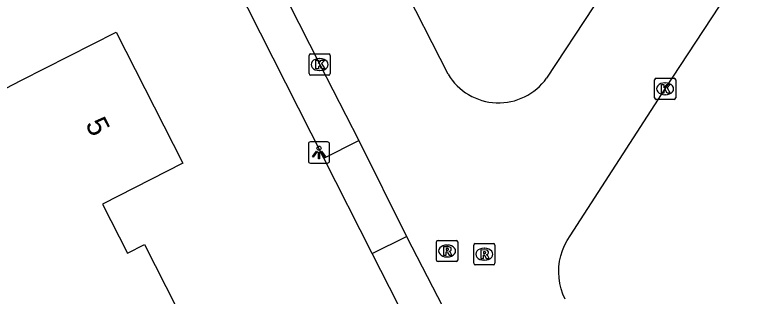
# Model space of a CAD drawing. Extents: x 162722 to 165099, y 384721 to 386283.
# Drawn here: x 163573.93 to 163608.25, y 385074.13 to 385087.4 of the extents above; entities that cross this region are included whole.
import ezdxf

# ---------------------------------------------------------------- set-up
doc = ezdxf.new("R2010")
doc.units = 0
for name, color, linetype in [('IMGEO_Kolk', 7, 'Continuous'), ('IMGEO_Lichtpunt', 7, 'Continuous'), ('IMGEO_Pand', 7, 'Continuous'), ('IMGEO_Pand_nummerreeks', 7, 'Continuous'), ('IMGEO_Rijbaan_lokaal_open', 7, 'Continuous'), ('IMGEO_Rioolput', 7, 'Continuous'), ('IMGEO_Voetpad_open', 7, 'Continuous')]:
    doc.layers.add(name, color=color, linetype=linetype)

msp = doc.modelspace()

# ---------------------------------------------------------------- linework, layer by layer
at = {"layer": 'IMGEO_Kolk'}
for p, q in [((163587.82, 385084.619), (163587.82, 385085.471)), ((163587.895, 385085.545), (163588.747, 385085.545)), ((163588.308, 385085.325), (163588.333, 385085.325)), ((163588.821, 385085.471), (163588.821, 385084.619)), ((163588.747, 385084.545), (163587.895, 385084.545)), ((163588.331, 385084.765), (163588.306, 385084.765)), ((163604.108, 385083.477), (163604.108, 385084.329)), ((163604.183, 385084.403), (163605.035, 385084.403)), ((163605.109, 385084.329), (163605.109, 385083.477)), ((163604.596, 385084.183), (163604.621, 385084.183)), ((163604.619, 385083.623), (163604.594, 385083.623)), ((163605.035, 385083.403), (163604.183, 385083.403))]:
    msp.add_line(p, q, dxfattribs=at)
for points in [[(163587.82, 385084.619), (163587.82, 385085.471)], [(163587.895, 385085.545), (163588.747, 385085.545)], [(163588.141, 385085.245), (163588.264, 385085.245), (163588.264, 385085.094), (163588.394, 385085.245), (163588.558, 385085.245), (163588.412, 385085.094), (163588.565, 385084.845), (163588.413, 385084.845), (163588.328, 385085.009), (163588.264, 385084.942), (163588.264, 385084.845), (163588.141, 385084.845), (163588.141, 385085.245)], [(163588.821, 385085.471), (163588.821, 385084.619)], [(163588.747, 385084.545), (163587.895, 385084.545)], [(163604.108, 385083.477), (163604.108, 385084.329)], [(163604.183, 385084.403), (163605.035, 385084.403)], [(163605.109, 385084.329), (163605.109, 385083.477)], [(163604.429, 385084.103), (163604.552, 385084.103), (163604.552, 385083.952), (163604.682, 385084.103), (163604.846, 385084.103), (163604.7, 385083.952), (163604.853, 385083.703), (163604.701, 385083.703), (163604.616, 385083.867), (163604.552, 385083.8), (163604.552, 385083.703), (163604.429, 385083.703), (163604.429, 385084.103)], [(163605.035, 385083.403), (163604.183, 385083.403)]]:
    msp.add_lwpolyline(points, dxfattribs=at)
for centre, start, end in [((163587.897, 385085.469), 91.552, 178.448), ((163587.897, 385085.469), 91.552, 178.448), ((163588.745, 385085.469), 1.552, 88.448), ((163588.745, 385085.469), 1.552, 88.448), ((163587.897, 385084.621), 181.552, 268.448), ((163587.897, 385084.621), 181.552, 268.448), ((163588.745, 385084.621), 271.552, 358.448), ((163588.745, 385084.621), 271.552, 358.448), ((163604.185, 385084.327), 91.552, 178.448), ((163604.185, 385084.327), 91.552, 178.448), ((163605.033, 385084.327), 1.552, 88.448), ((163605.033, 385084.327), 1.552, 88.448), ((163604.185, 385083.479), 181.552, 268.448), ((163604.185, 385083.479), 181.552, 268.448), ((163605.033, 385083.479), 271.552, 358.448), ((163605.033, 385083.479), 271.552, 358.448)]:
    msp.add_arc(centre, 0.0765, start, end, dxfattribs=at)
for centre, major_axis, ratio, start_param, end_param in [((163588.307, 385085.045), (-0.387, 0.002), 0.722429, 4.712389, 7.853982), ((163588.332, 385085.045), (-0.39, 0.002), 0.717154, 1.570796, 4.712389), ((163604.595, 385083.903), (-0.387, 0.002), 0.722429, 4.712389, 7.853982), ((163604.62, 385083.903), (-0.39, 0.002), 0.717154, 1.570796, 4.712389)]:
    msp.add_ellipse(centre, major_axis=major_axis, ratio=ratio, start_param=start_param, end_param=end_param, dxfattribs=at)
at = {"layer": 'IMGEO_Lichtpunt'}
for p, q in [((163587.789, 385081.311), (163587.789, 385080.504)), ((163587.789, 385081.311), (163587.789, 385080.504)), ((163588.691, 385081.406), (163587.883, 385081.406)), ((163588.691, 385081.406), (163587.883, 385081.406)), ((163588.785, 385080.504), (163588.785, 385081.311)), ((163588.785, 385080.504), (163588.785, 385081.311)), ((163587.883, 385080.41), (163588.691, 385080.41)), ((163587.883, 385080.41), (163588.691, 385080.41))]:
    msp.add_line(p, q, dxfattribs=at)
for points in [[(163588.163, 385080.975), (163588.202, 385080.947), (163588.014, 385080.685), (163587.976, 385080.712), (163588.163, 385080.975)], [(163588.265, 385080.927), (163588.312, 385080.927), (163588.312, 385080.605), (163588.265, 385080.605), (163588.265, 385080.927)], [(163588.375, 385080.947), (163588.413, 385080.974), (163588.6, 385080.712), (163588.561, 385080.684), (163588.375, 385080.947)]]:
    msp.add_lwpolyline(points, dxfattribs=at)
msp.add_circle((163588.288, 385081.109), 0.0994, dxfattribs=at)
for centre, start, end in [((163587.883, 385081.311), 90, 180), ((163587.883, 385081.311), 90, 180), ((163588.691, 385081.311), 0, 90), ((163588.691, 385081.311), 0, 90), ((163587.883, 385080.504), 180, 270), ((163587.883, 385080.504), 180, 270), ((163588.691, 385080.504), 270, 0), ((163588.691, 385080.504), 270, 360)]:
    msp.add_arc(centre, 0.0946, start, end, dxfattribs=at)
at = {"layer": 'IMGEO_Pand'}
msp.add_lwpolyline([(163581.874, 385080.405), (163578.081, 385078.468), (163579.259, 385076.162), (163580.054, 385076.568), (163582.578, 385071.627), (163578.126, 385069.353), (163572.432, 385066.444), (163566.491, 385078.074), (163572.535, 385081.162), (163571.621, 385082.952), (163574.268, 385084.304), (163578.72, 385086.578), (163581.874, 385080.405)], dxfattribs=at)
at = {"layer": 'IMGEO_Rijbaan_lokaal_open'}
for points in [[(163581.735, 385098.014), (163581.934, 385097.642), (163588.321, 385085.045), (163590.163, 385081.464)], [(163594.373, 385084.59), (163587.542, 385097.979)], [(163599.888, 385073.994), (163599.784, 385074.235), (163599.701, 385074.484), (163599.641, 385074.74), (163599.605, 385075), (163599.591, 385075.262), (163599.601, 385075.524), (163599.634, 385075.784), (163599.691, 385076.04), (163599.77, 385076.291), (163599.871, 385076.533), (163599.993, 385076.765), (163600.136, 385076.985), (163604.609, 385083.903), (163608.253, 385089.455)], [(163601.228, 385087.763), (163599.021, 385084.41)], [(163590.163, 385081.464), (163592.421, 385076.956)], [(163592.421, 385076.956), (163595.1, 385071.762), (163596.504, 385068.971)]]:
    msp.add_lwpolyline(points, dxfattribs=at)
msp.add_arc((163596.756, 385086.022), 2.78, 211.0039, 324.5606, dxfattribs=at)
at = {"layer": 'IMGEO_Rioolput'}
for p, q in [((163593.828, 385075.842), (163593.828, 385076.694)), ((163593.903, 385076.768), (163594.755, 385076.768)), ((163594.829, 385076.694), (163594.829, 385075.842)), ((163594.316, 385076.548), (163594.341, 385076.548)), ((163595.582, 385075.689), (163595.582, 385076.541)), ((163595.657, 385076.615), (163596.509, 385076.615)), ((163596.07, 385076.395), (163596.095, 385076.395)), ((163596.583, 385076.541), (163596.583, 385075.689)), ((163594.339, 385075.988), (163594.314, 385075.988)), ((163594.755, 385075.768), (163593.903, 385075.768)), ((163596.509, 385075.615), (163595.657, 385075.615)), ((163596.093, 385075.835), (163596.068, 385075.835))]:
    msp.add_line(p, q, dxfattribs=at)
for points in [[(163593.828, 385075.842), (163593.828, 385076.694)], [(163593.903, 385076.768), (163594.755, 385076.768)], [(163594.829, 385076.694), (163594.829, 385075.842)], [(163594.417, 385076.466), (163594.165, 385076.468), (163594.165, 385076.068)], [(163594.343, 385076.387), (163594.289, 385076.387), (163594.289, 385076.306)], [(163594.289, 385076.306), (163594.341, 385076.306)], [(163595.582, 385075.689), (163595.582, 385076.541)], [(163595.657, 385076.615), (163596.509, 385076.615)], [(163596.171, 385076.313), (163595.919, 385076.315), (163595.919, 385075.915)], [(163596.583, 385076.541), (163596.583, 385075.689)], [(163594.165, 385076.068), (163594.289, 385076.068), (163594.289, 385076.23), (163594.3, 385076.23)], [(163594.347, 385076.201), (163594.418, 385076.068), (163594.558, 385076.068), (163594.493, 385076.194)], [(163595.919, 385075.915), (163596.043, 385075.915), (163596.043, 385076.077), (163596.054, 385076.077)], [(163596.097, 385076.234), (163596.043, 385076.234), (163596.043, 385076.153)], [(163596.043, 385076.153), (163596.095, 385076.153)], [(163596.101, 385076.048), (163596.172, 385075.915), (163596.312, 385075.915), (163596.247, 385076.041)], [(163594.755, 385075.768), (163593.903, 385075.768)], [(163596.509, 385075.615), (163595.657, 385075.615)]]:
    msp.add_lwpolyline(points, dxfattribs=at)
for centre, radius, start, end in [((163593.905, 385076.692), 0.0765, 91.552, 178.448), ((163593.905, 385076.692), 0.0765, 91.552, 178.448), ((163594.753, 385076.692), 0.0765, 1.552, 88.448), ((163594.753, 385076.692), 0.0765, 1.552, 88.448), ((163594.325, 385076.495), 0.19, 274.7715, 282.9687), ((163594.349, 385076.291), 0.0964, 77.0061, 93.1865), ((163594.363, 385076.348), 0.0378, 276.6634, 79.6772), ((163594.416, 385076.356), 0.109, 350.3612, 89.416), ((163594.414, 385076.356), 0.112, 277.5842, 350.9817), ((163595.659, 385076.539), 0.0765, 91.552, 178.448), ((163595.659, 385076.539), 0.0765, 91.552, 178.448), ((163596.17, 385076.203), 0.109, 350.3612, 89.416), ((163596.507, 385076.539), 0.0765, 1.552, 88.448), ((163596.507, 385076.539), 0.0765, 1.552, 88.448), ((163594.299, 385076.177), 0.0533, 26.0293, 88.6989), ((163594.398, 385076.141), 0.108, 29.5134, 73.7905), ((163596.053, 385076.024), 0.0533, 26.0293, 88.6989), ((163596.079, 385076.342), 0.19, 274.7715, 282.9687), ((163596.103, 385076.138), 0.0964, 77.0061, 93.1865), ((163596.117, 385076.195), 0.0378, 276.6634, 79.6772), ((163596.168, 385076.203), 0.112, 277.5842, 350.9817), ((163596.152, 385075.988), 0.108, 29.5134, 73.7905), ((163593.905, 385075.844), 0.0765, 181.552, 268.448), ((163593.905, 385075.844), 0.0765, 181.552, 268.448), ((163594.753, 385075.844), 0.0765, 271.552, 358.448), ((163594.753, 385075.844), 0.0765, 271.552, 358.448), ((163595.659, 385075.691), 0.0765, 181.552, 268.448), ((163595.659, 385075.691), 0.0765, 181.552, 268.448), ((163596.507, 385075.691), 0.0765, 271.552, 358.448), ((163596.507, 385075.691), 0.0765, 271.552, 358.448)]:
    msp.add_arc(centre, radius, start, end, dxfattribs=at)
for centre, major_axis, ratio, start_param, end_param in [((163594.315, 385076.268), (-0.387, 0.002), 0.722429, 4.712389, 7.853982), ((163594.34, 385076.268), (-0.39, 0.002), 0.717154, 1.570796, 4.712389), ((163596.069, 385076.115), (-0.387, 0.002), 0.722429, 4.712389, 7.853982), ((163596.094, 385076.115), (-0.39, 0.002), 0.717154, 1.570796, 4.712389)]:
    msp.add_ellipse(centre, major_axis=major_axis, ratio=ratio, start_param=start_param, end_param=end_param, dxfattribs=at)
at = {"layer": 'IMGEO_Voetpad_open'}
for points in [[(163588.516, 385080.637), (163580.149, 385097.139)], [(163588.516, 385080.637), (163590.163, 385081.464)], [(163590.802, 385076.148), (163588.516, 385080.637)], [(163590.802, 385076.148), (163592.421, 385076.956)], [(163594.879, 385068.142), (163590.802, 385076.148)]]:
    msp.add_lwpolyline(points, dxfattribs=at)

# ---------------------------------------------------------------- texts
at = {"layer": 'IMGEO_Pand_nummerreeks'}
msp.add_text('5', height=1, rotation=297.0641, dxfattribs=at).set_placement((163577.251, 385082.244))

doc.saveas('drawing.dxf')
